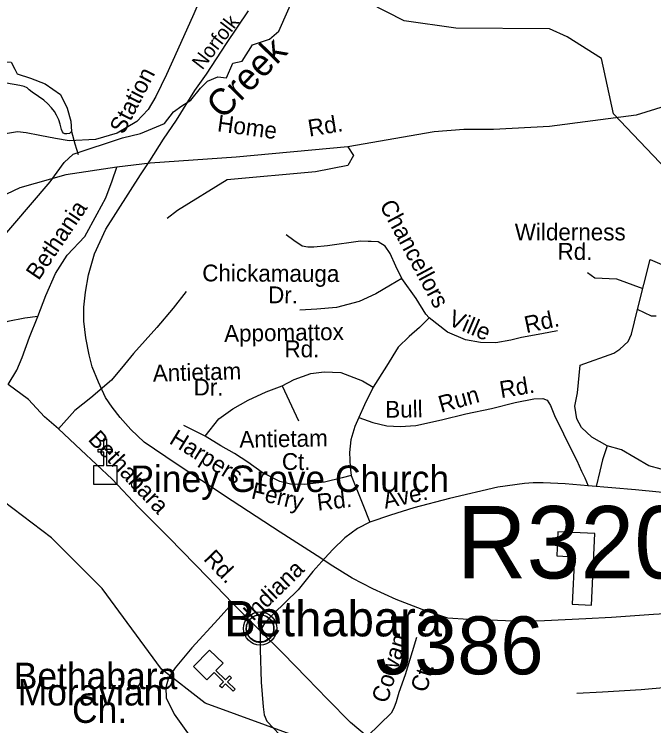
# Model space of a CAD drawing. Extents: x 1547597 to 1699558, y 810033 to 920809.
# Drawn here: x 1616598 to 1620222, y 876415 to 880443 of the extents above; entities that cross this region are included whole.
import ezdxf

# ---------------------------------------------------------------- set-up
doc = ezdxf.new("R2010")
doc.units = 0
for name, color, linetype in [('Exist Civil Demographics Community CELL', 7, 'Continuous'), ('Exist Civil Demographics Community Label', 7, 'Continuous'), ('Exist Cultural Church CELL', 7, 'Continuous'), ('Exist Cultural Church Label', 7, 'Continuous'), ('Exist Cultural Warehouse Building Footprint', 7, 'Continuous'), ('Exist Hydrographic Creek Single Shore', 7, 'Continuous'), ('Exist Hydrographic Creek Single Shore Label', 7, 'Continuous'), ('Exist Hydrographic Misc Water Feature', 7, 'Continuous'), ('Exist Railroad Mainline', 7, 'Continuous'), ('Exist Railroad Mainline Label', 7, 'Continuous'), ('Exist Road Non-System Structure Non-Sys Other Number Label', 7, 'Continuous'), ('Exist Road Non-System Type 51', 7, 'Continuous'), ('Exist Road Non-System Type 51 Label', 7, 'Continuous'), ('Exist Road Primary US Structure RailRoad Number Label', 7, 'Continuous')]:
    doc.layers.add(name, color=color, linetype=linetype)

msp = doc.modelspace()

# ---------------------------------------------------------------- linework, layer by layer
at = {"layer": 'Exist Civil Demographics Community CELL'}
msp.add_lwpolyline([(1617914.1, 876978.3), (1617915.1, 876983.9), (1617916.8, 876990.5), (1617919.8, 876997.7), (1617922.7, 877003.4), (1617926, 877009.2), (1617929.8, 877014.3), (1617933.7, 877018.7), (1617938.3, 877023.3), (1617943.9, 877027.9), (1617949.3, 877031.5), (1617954.2, 877034.4), (1617959.2, 877036.8), (1617964.7, 877039.1), (1617970.3, 877041), (1617974.6, 877042.1), (1617979.5, 877042.8), (1617983.6, 877043.6), (1617990, 877043.8), (1617994.4, 877043.7), (1618000.1, 877043.5), (1618005, 877042.7), (1618009.9, 877041.7), (1618014.9, 877040.3), (1618020.1, 877038.4), (1618026.7, 877035.5), (1618033, 877032), (1618038, 877028.4), (1618043.2, 877024.4), (1618046.5, 877021.3), (1618050.6, 877016.9), (1618054.5, 877012.2), (1618057.6, 877007.6), (1618060.7, 877002.6), (1618063.2, 876997.4), (1618065.2, 876992.4), (1618066.8, 876987.4), (1618068, 876982.8), (1618069.1, 876976.8), (1618069.8, 876972.1), (1618070, 876966.1), (1618069.8, 876960.3), (1618069.3, 876954.6), (1618068.3, 876949.1), (1618066.7, 876943), (1618064.8, 876937.1), (1618062.5, 876932.1), (1618059.4, 876926.1), (1618056.1, 876920.7), (1618052.6, 876916), (1618048.4, 876911.3), (1618043.1, 876906.3), (1618038.1, 876902.2), (1618033.1, 876898.8), (1618028.8, 876896.3), (1618021.9, 876893), (1618014.8, 876890.3), (1618008.8, 876888.9), (1618002.2, 876887.6), (1617997.8, 876887.1), (1617993.3, 876886.8), (1617987.7, 876886.8), (1617983.5, 876887.2), (1617977.8, 876888), (1617971.9, 876889.3), (1617967.3, 876890.6), (1617962.1, 876892.5), (1617957.6, 876894.4), (1617953.6, 876896.7), (1617946.8, 876900.8), (1617941.2, 876905), (1617936.3, 876909.5), (1617931.9, 876914.4), (1617928.7, 876918.3), (1617925.7, 876922.5), (1617921.6, 876929.6), (1617919.9, 876933.2), (1617918.2, 876937.2), (1617915.6, 876945.4), (1617914.1, 876952.4), (1617913.4, 876957.6), (1617913, 876963.9), (1617913, 876968.6), (1617913.5, 876975.1)], close=True, dxfattribs=at)
for centre, radius in [((1617991.7, 876965.9), 94.3), ((1617991.4, 876966.2), 76.7)]:
    msp.add_circle(centre, radius, dxfattribs=at)
at = {"layer": 'Exist Cultural Church CELL'}
for points in [[(1617048.6, 877888.1), (1617105.6, 877888.3), (1617105.6, 877964.4), (1617073.6, 877964.4), (1617073.6, 877980.4), (1617105.6, 877980.4), (1617105.6, 878040.5), (1617121.6, 878040.5), (1617121.6, 877980.4), (1617153.6, 877980.4), (1617153.6, 877964.4), (1617121.6, 877964.4), (1617121.6, 877888.3), (1617179.3, 877888.1), (1617179.3, 877781.7), (1617048.6, 877781.7)], [(1617781.4, 876769.3), (1617741.6, 876728.5), (1617796, 876675.3), (1617818.4, 876698.1), (1617829.8, 876687), (1617807.4, 876664.1), (1617850.4, 876622), (1617839.2, 876610.6), (1617796.2, 876652.6), (1617773.8, 876629.8), (1617762.4, 876640.9), (1617784.8, 876663.8), (1617730.4, 876717.1), (1617690, 876676), (1617613.9, 876750.4), (1617705.3, 876843.8)]]:
    msp.add_lwpolyline(points, close=True, dxfattribs=at)
at = {"layer": 'Exist Cultural Warehouse Building Footprint'}
msp.add_lwpolyline([(1619868.8, 877098.2), (1619887.9, 877503.3), (1619678.9, 877513.1), (1619672.5, 877376.7), (1619772.4, 877372), (1619759.7, 877103.3)], close=True, dxfattribs=at)
at = {"layer": 'Exist Hydrographic Creek Single Shore'}
for points in [[(1622546.8, 878285.5), (1621818.8, 878704.1), (1621544.8, 878808.2), (1621256.3, 878888.2), (1621195.4, 878951.3), (1620980.2, 878997), (1620899.8, 879075.3), (1620834.5, 879186.3), (1620517.8, 879331.2), (1619993.1, 879879.4), (1619926.5, 880193.1), (1619730.8, 880315.7), (1619631.8, 880360.4), (1619101, 880365.3), (1618807.5, 880406.4), (1618411, 880610.2), (1618255.7, 880602.3)], [(1615694.8, 878336.1), (1615746.5, 878374.1), (1615911.5, 878539.3), (1616081.5, 878673.9), (1616487.6, 879130.3), (1616802.7, 879495), (1616880.8, 879603.5), (1616933.3, 879651.7), (1617211.1, 879743.2), (1617313.9, 879768), (1617449.3, 879824.4), (1617500.8, 879890.7), (1617547.6, 879925.5), (1617599.4, 879956.7), (1617654, 880025.5), (1617693.1, 880064.5), (1617752.6, 880089.4), (1617800.2, 880082.8), (1617836.7, 880166.5), (1617890.2, 880177.2), (1617948.1, 880269.4), (1618044.6, 880301.6), (1618098.1, 880346.7), (1618198.8, 880580.1)], [(1619089.8, 875956), (1618871.7, 875901.4), (1618738.8, 875900.9), (1618509.8, 876008.1), (1618202.8, 876351.6), (1617679.8, 876542.8), (1617432.8, 876734.9), (1617096.8, 877191.5), (1616808.7, 877479.7), (1616205.8, 877935), (1615893.8, 878233.6), (1615694.8, 878336.1)]]:
    msp.add_lwpolyline(points, dxfattribs=at)
at = {"layer": 'Exist Hydrographic Misc Water Feature'}
for points in [[(1615693.5, 879682.2), (1615673.8, 879723.4), (1615697.4, 879764.1), (1615748.9, 879770.6), (1615778.9, 879824.2), (1615785.3, 879974.4), (1615813.2, 880161), (1615836.7, 880210.3), (1615892.5, 880225.4), (1616188.2, 880206), (1616469, 880180.3), (1616580.5, 880171.7), (1616601.9, 880133.1), (1616614.7, 880105.2), (1616689.8, 880081.6), (1616773.3, 880049.4), (1616861.2, 879989.4), (1616897.7, 879912.2), (1616919.1, 879837.1), (1616923.4, 879778.6)], [(1616923.4, 879778.6), (1616911.3, 879769), (1616897.4, 879766), (1616884.8, 879766.8), (1616877.3, 879769.4), (1616871, 879777.1), (1616865.5, 879791), (1616859, 879820.2), (1616851.1, 879844.9), (1616838.8, 879871.4), (1616826.4, 879891.8), (1616809, 879914.1), (1616788.5, 879937), (1616766.1, 879956.2), (1616736, 879978), (1616699.7, 880001.8), (1616683.5, 880015.3), (1616671, 880026.2), (1616654.7, 880033.9), (1616629.6, 880040), (1616554, 880052.3)], [(1616923.4, 879778.6), (1616941.9, 879708.9), (1616960.9, 879648.4)]]:
    msp.add_lwpolyline(points, dxfattribs=at)
at = {"layer": 'Exist Railroad Mainline'}
msp.add_lwpolyline([(1620417.7, 877055.5), (1620220, 877044.3), (1619982.9, 877028.5), (1619836.7, 877020.7), (1619601.9, 877009.3), (1619499.1, 877007.9), (1619429.2, 877007.9), (1619290.2, 877013.6), (1619169.9, 877017.1), (1619054.3, 877024.9), (1618933.4, 877063.3), (1618761.7, 877130.6), (1618629.4, 877190.9), (1618512.4, 877251.2), (1618389.3, 877327.8), (1618334.7, 877363.3), (1618104.5, 877511.6), (1617833.9, 877688.9), (1617659.7, 877803.8), (1617515.7, 877897.5), (1617334.5, 878020.9), (1617258.6, 878092.5), (1617199.3, 878160.6), (1617152.5, 878219.5), (1617115.6, 878274.1), (1617076.6, 878360), (1617040.8, 878447.9), (1617023.1, 878516), (1617004.6, 878611.8), (1616992.2, 878705.4), (1616992.2, 878784.9), (1617001.4, 878869.3), (1617018.8, 878968.6), (1617052.5, 879087.8), (1617117.8, 879227.5), (1617313.6, 879533.9), (1617367.5, 879613.4), (1617445.1, 879736.1), (1617517.7, 879843.3), (1617621.4, 880012.1), (1617688.1, 880105), (1617801.9, 880278), (1617925, 880463.2)], dxfattribs=at)
at = {"layer": 'Exist Road Non-System Type 51'}
for p, q in [((1619313.6, 879791), (1619146.1, 879791)), ((1617368.7, 879599.3), (1617179.3, 879576.8)), ((1619846.7, 878980.7), (1619887.8, 878951.3)), ((1619887.8, 878951.3), (1620011.3, 878945.4)), ((1620011.3, 878945.4), (1620159.5, 878889.8)), ((1618116.5, 878338.9), (1618208.6, 878141.2)), ((1617679.9, 878054.9), (1617558.6, 878114.2)), ((1620119, 877751.5), (1619850, 877774)), ((1617991.5, 876953.5), (1617835.2, 877109.4))]:
    msp.add_line(p, q, dxfattribs=at)
for points in [[(1617758.4, 880777.6), (1617615.2, 880445.7), (1617524.1, 880240.6), (1617460.8, 880101.3), (1617400.1, 879977.2), (1617357.1, 879903.8), (1617293.8, 879835.4), (1617182.5, 879769.6), (1617058.5, 879734.1), (1616910.3, 879726.1), (1616832.3, 879740.8), (1616743.9, 879757.7), (1616666, 879772.5), (1616617.5, 879776.7), (1616560.6, 879768.2), (1616493.2, 879755.6), (1616442.7, 879730.3), (1616390, 879688.2), (1616345.8, 879635.5), (1616318.4, 879580.7), (1616310, 879492.2), (1616318.4, 879426.8), (1616341.6, 879367.8), (1616364.7, 879322.5)], [(1620966.5, 880083.4), (1620819.9, 880072.6), (1620683.9, 880044), (1620469.3, 879976), (1620340.5, 879940.2), (1620122.3, 879872.2), (1619630.9, 879808.7), (1619313.6, 879791)], [(1619146.1, 879791), (1618978.6, 879777.7), (1618489.3, 879692.5)], [(1618489.3, 879692.5), (1617856.7, 879634.7), (1617368.7, 879599.3)], [(1618489.3, 879692.5), (1618521.4, 879644.3), (1618489.3, 879586.5), (1618306.3, 879551.1), (1617805.4, 879506.1), (1617522.8, 879332.6), (1617465, 879287.6)], [(1617179.3, 879576.8), (1616890.3, 879535.1), (1616630.2, 879461.1), (1616434.3, 879368), (1616364.7, 879322.5)], [(1616732.2, 878732.5), (1616777.4, 878850.3), (1616833.1, 878974.7), (1616898, 879079.4), (1616997.8, 879184.7), (1617067.9, 879312.8), (1617118.3, 879403.3), (1617154.1, 879500.1), (1617179.3, 879576.8)], [(1618794.2, 878947.4), (1618760.6, 879017.2), (1618728.1, 879088.4), (1618699.9, 879130.3), (1618660.1, 879154.4), (1618621.1, 879156.2), (1618604.6, 879156.5), (1618560.6, 879158.6), (1618373.2, 879131.4), (1618296.4, 879125.5), (1618261.2, 879125.5), (1618230.6, 879129.5), (1618181.8, 879162.8), (1618139.6, 879193.9)], [(1620264.5, 877868.7), (1620193.4, 877887.4), (1620040, 877977.2), (1619957.7, 877999.7), (1619871.7, 878048.4), (1619811.8, 878104.5), (1619785.6, 878153.2), (1619774.4, 878224.3), (1619789.3, 878299.2), (1619804.3, 878456.5), (1619995.1, 878523.9), (1620028.8, 878546.3), (1620077.5, 878591.3), (1620096.2, 878632.4), (1620129.8, 878771), (1620200.9, 879055.5), (1620268.3, 879025.6)], [(1618794.2, 878947.4), (1618729.8, 878910.1), (1618648.1, 878860.8), (1618553.6, 878817.8), (1618424.8, 878783.5), (1618313.1, 878773.2), (1618217.3, 878767.6)], [(1618949.6, 878725.4), (1618929.6, 878745.4), (1618876.3, 878834.2), (1618794.2, 878947.4)], [(1617572, 878874.2), (1617499.1, 878779.8), (1617406, 878669.6), (1617274.6, 878523.1), (1617222.6, 878460.2), (1617149.8, 878372.2), (1617031.9, 878271.4), (1616941.9, 878200.6), (1616849.7, 878095.5)], [(1620234.6, 878733.5), (1620208.4, 878733.5), (1620129.8, 878771)], [(1616732.2, 878732.5), (1616658.2, 878723.2), (1616563, 878704.4), (1616429.3, 878660.9), (1616307, 878622.3), (1616239.4, 878605.7), (1616183.7, 878586.4), (1616132.2, 878573.5), (1616048.7, 878552.1), (1615920.6, 878509.8)], [(1616563.6, 878346.7), (1616612.9, 878428.2), (1616643.2, 878499.8), (1616684.5, 878615.4), (1616732.2, 878732.5)], [(1618949.6, 878725.4), (1618894.1, 878669.9), (1618836.4, 878618.8), (1618774.3, 878558.9), (1618707.7, 878450.1), (1618632.7, 878331.2)], [(1619471.8, 878612.8), (1619412.2, 878597.6), (1619326.4, 878583.5), (1619240.7, 878584.6), (1619155, 878599.9), (1619053.6, 878643), (1618949.6, 878725.4)], [(1619675.9, 878650.8), (1619586.9, 878633.5), (1619471.8, 878612.8)], [(1618116.5, 878338.9), (1618183.7, 878375.4), (1618279.6, 878410), (1618354.5, 878419.6), (1618448.5, 878415.7), (1618570.8, 878368.6), (1618632.7, 878331.2)], [(1616849.7, 878095.5), (1616769.6, 878163.3), (1616679.4, 878263.1), (1616563.6, 878346.7)], [(1617679.9, 878054.9), (1617757.7, 878152.7), (1617836.4, 878210.3), (1617924.6, 878258.3), (1618026.3, 878306.3), (1618116.5, 878338.9)], [(1618632.7, 878331.2), (1618582.8, 878231.4), (1618550.2, 878160.4)], [(1618550.2, 878160.4), (1618631.1, 878132.6), (1618709.3, 878113.9), (1618785.7, 878108.8), (1618874, 878115.6), (1619020.1, 878147.9), (1619157.7, 878180.2), (1619302.1, 878210.8), (1619436.3, 878244.8), (1619541.6, 878266.9), (1619594.3, 878268.6), (1619618, 878258.4), (1619636.7, 878227.8), (1619658.8, 878171.7), (1619709.6, 878067.9), (1619747.1, 877994.9), (1619786.2, 877916.8), (1619811.7, 877855.6), (1619832.1, 877818.2), (1619850, 877774)], [(1618550.2, 878160.4), (1618529.1, 878108.5), (1618506.1, 878033.6), (1618498.4, 877962.6), (1618502.2, 877880), (1618508, 877832)], [(1617835.2, 877109.4), (1617695.1, 877254.9), (1617475.7, 877479.3), (1617301.7, 877653.3), (1617153.4, 877810.8), (1616975.5, 877977), (1616849.7, 878095.5)], [(1618508, 877832), (1618457.1, 877818.5), (1618355.6, 877794.8), (1618242.9, 877781.1), (1618164.5, 877783.3), (1618102.7, 877798.2), (1618003.3, 877849.2), (1617922, 877908.1), (1617846.6, 877957.1), (1617769.2, 877999.9), (1617679.9, 878054.9)], [(1619957.7, 877999.7), (1619931.5, 877921.1), (1619916.6, 877857.4), (1619894.8, 877770.2)], [(1618508, 877832), (1618573, 877668.7), (1618612.8, 877568.3)], [(1622451.4, 877826.7), (1622276.3, 877796.2), (1622038.8, 877760), (1621966.6, 877744.5), (1621848.9, 877718.7), (1621726.7, 877706.6), (1621587.3, 877704.9), (1621451.4, 877704.9), (1621188.1, 877699.7), (1621050.4, 877704.9), (1620815.7, 877708.4), (1620669.5, 877710.1), (1620519.8, 877711.8), (1620119, 877751.5)], [(1619488.9, 877787.6), (1619338.7, 877765.6), (1619065.4, 877702.6), (1618862.9, 877648.6), (1618730.1, 877607.4), (1618612.8, 877568.3)], [(1619850, 877774), (1619720, 877784.2), (1619595.7, 877790.8), (1619538.2, 877791), (1619488.9, 877787.6)], [(1618612.8, 877568.3), (1618543.9, 877531.2), (1618471.9, 877479.8), (1618404.3, 877412.8)], [(1618404.3, 877412.8), (1618357.8, 877363.3), (1618291.1, 877288), (1618207.9, 877185.1), (1618066.4, 877046.7), (1618017.8, 876997.2), (1617991.5, 876953.5)], [(1617835.2, 877109.4), (1617754.3, 877018.4), (1617604.5, 876856.1), (1617509.4, 876743.2), (1617472.8, 876685.7), (1617458.3, 876631.8), (1617459.5, 876573.7), (1617504.4, 876481.3), (1617589.1, 876362.3), (1617664, 876259.6)], [(1620147.5, 875706.4), (1620057.7, 875752.8), (1620021, 875768.8), (1619862.1, 875854.5), (1619742.9, 875916), (1619613.7, 875981.4), (1619512.1, 876024.5), (1619390.8, 876070), (1619237.3, 876099.7), (1619075.7, 876135.4), (1618948.2, 876170.8), (1618834.8, 876216.2), (1618767.1, 876253), (1618737.1, 876269), (1618655.9, 876312.3), (1618598.5, 876354.9), (1618503.5, 876433.8), (1618372.8, 876565.4), (1618256.2, 876686.6), (1618120, 876826.2), (1617991.5, 876953.5)], [(1617991.5, 876953.5), (1617992.4, 876847.6), (1617998.2, 876661.6), (1618008.6, 876521.5), (1618014.1, 876477.6), (1618029.7, 876441.2), (1618102.8, 876364.5), (1618214.5, 876228.6), (1618293.9, 876124.6), (1618318.4, 876063.5), (1618336.7, 875965.6), (1618352, 875883), (1618361.2, 875724), (1618364.2, 875626.1), (1618367.3, 875555.8)], [(1618878.4, 876915.5), (1618853.6, 876833.8), (1618814.1, 876704.3), (1618777, 876602.8), (1618762.6, 876550.8), (1618748.6, 876515.6), (1618733.9, 876487.2), (1618669.2, 876424.1), (1618598.5, 876354.9)], [(1620490.8, 876315.2), (1620455.9, 876411.6), (1620413.5, 876548.1), (1620390.1, 876598.4), (1620372.3, 876618.6), (1620346.5, 876628.9), (1620298.5, 876631.3), (1620150.4, 876619.1), (1619932.4, 876605.5), (1619786.3, 876597.3)]]:
    msp.add_lwpolyline(points, dxfattribs=at)

# ---------------------------------------------------------------- texts
at = {"layer": 'Exist Civil Demographics Community Label'}
msp.add_text('Bethabara', height=200, dxfattribs=at).set_placement((1617788.5, 876921.3))
at = {"layer": 'Exist Cultural Church Label'}
for s, p in [('Piney Grove Church', (1617256.1, 877738.5)), ('Bethabara', (1616596, 876622.4)), ('Moravian', (1616618.3, 876529.9)), ('Ch.', (1616925.9, 876431.3))]:
    msp.add_text(s, height=150, dxfattribs=at).set_placement(p)
at = {"layer": 'Exist Hydrographic Creek Single Shore Label'}
msp.add_text('Creek', height=150, rotation=45.5423, dxfattribs=at).set_placement((1617779.4, 879842.4))
at = {"layer": 'Exist Railroad Mainline Label'}
msp.add_text('Norfolk', height=82.02, rotation=52.3517, dxfattribs=at).set_placement((1617663.8, 880124))
at = {"layer": 'Exist Road Non-System Structure Non-Sys Other Number Label'}
msp.add_text('J386', height=328.08, dxfattribs=at).set_placement((1618645.9, 876706.2))
at = {"layer": 'Exist Road Non-System Type 51 Label'}
for s, rotation, p in [('Station', 62.7633, (1617218.3, 879758.6)), ('Home', 352.2024, (1617745.1, 879781.5)), ('Rd.', 9.315, (1618270.7, 879750.2)), ('Chancellors', 298.1893, (1618665.7, 879361.9)), ('Bethania', 56.0605, (1616736.9, 878931.9)), ('Wilderness', 359.9777, (1619434.4, 879163.3)), ('Rd.', 359.4648, (1619676.5, 879054.1)), ('Chickamauga', 359.7195, (1617663.5, 878931.2)), ('Dr.', 359.304, (1618036.3, 878807.8)), ('Ville', 336.976, (1619051.2, 878686.4)), ('Rd.', 11.9842, (1619499.5, 878637.4)), ('Appomattox', 0.9756, (1617788.4, 878588.1)), ('Rd.', 359.5841, (1618129.4, 878502)), ('Antietam', 1.5765, (1617384.6, 878363.1)), ('Dr.', 359.7472, (1617614.7, 878285.2)), ('Rd.', 9.4506, (1619356.6, 878269.7)), ('Run', 15.5803, (1619016.9, 878186.7)), ('Bull', 0.6233, (1618701, 878158.8)), ('Bethabara', 313.2738, (1617011.8, 878033.1)), ('Harpers', 328.3594, (1617470.8, 878017.2)), ('Antietam', 0.9458, (1617874.3, 877988.9)), ('Ct.', 359.3858, (1618114.5, 877864.1)), ('Ferry', 346.4642, (1617936.3, 877703.2)), ('Rd.', 6.6347, (1618319.1, 877632.3)), ('Ave.', 12.215, (1618699.7, 877643.2)), ('Rd.', 313.9163, (1617666.3, 877355.7)), ('Indiana', 44.3694, (1617950.9, 877002.5)), ('Cowan', 73.0536, (1618712, 876538.1)), ('Ct.', 73.0536, (1618932.8, 876598.9))]:
    msp.add_text(s, height=95, rotation=rotation, dxfattribs=at).set_placement(p)
at = {"layer": 'Exist Road Primary US Structure RailRoad Number Label'}
msp.add_text('R320', height=410.1, dxfattribs=at).set_placement((1619105.4, 877249.1))

doc.saveas('drawing.dxf')
